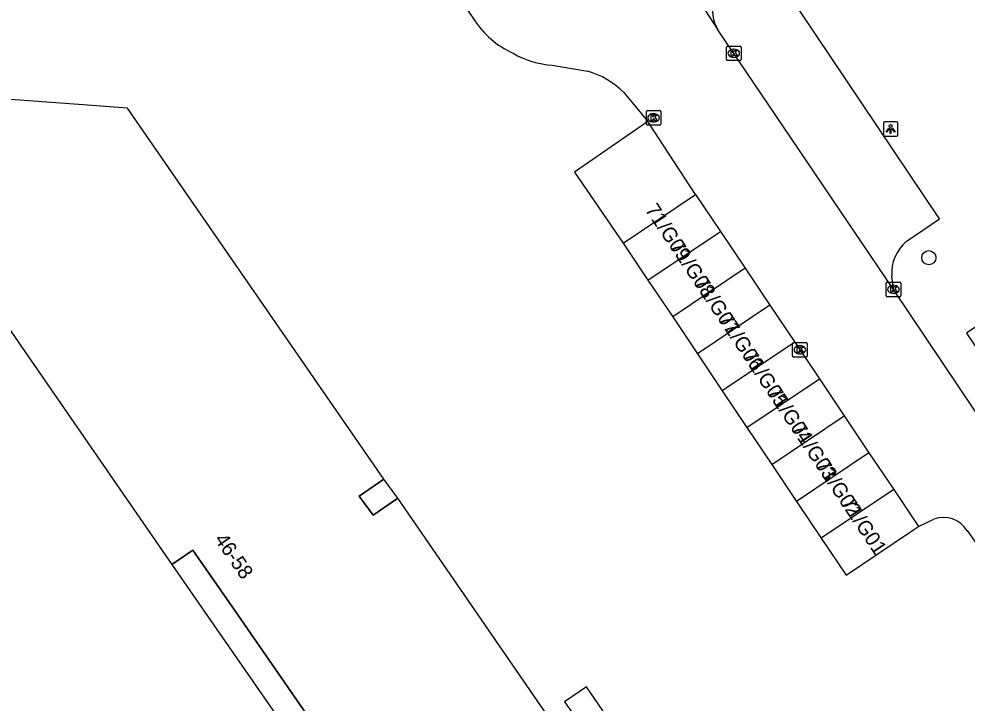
# Model space of a CAD drawing. Extents: x 157466 to 158888, y 383063 to 384677.
# Drawn here: x 157838.5 to 157903.5, y 383459 to 383505.8 of the extents above; entities that cross this region are included whole.
import ezdxf

# ---------------------------------------------------------------- set-up
doc = ezdxf.new("R2010")
doc.units = 0
for name, color, linetype in [('IMGEO_Boom', 7, 'Continuous'), ('IMGEO_Kolk', 7, 'Continuous'), ('IMGEO_Lage_trafo', 7, 'Continuous'), ('IMGEO_Lichtpunt', 7, 'Continuous'), ('IMGEO_Pand', 7, 'Continuous'), ('IMGEO_Pand_nummerreeks', 7, 'Continuous'), ('IMGEO_Pand_overbouw', 7, 'Continuous'), ('IMGEO_Parkeervlak_open', 7, 'Continuous'), ('IMGEO_Rijbaan_lokaal_open', 7, 'Continuous')]:
    doc.layers.add(name, color=color, linetype=linetype)

msp = doc.modelspace()

# ---------------------------------------------------------------- linework, layer by layer
at = {"layer": 'IMGEO_Boom'}
msp.add_circle((157900.839, 383489.471), 0.489, dxfattribs=at)
at = {"layer": 'IMGEO_Kolk'}
for p, q in [((157886.973, 383503.054), (157886.973, 383503.906)), ((157887.048, 383503.98), (157887.9, 383503.98)), ((157887.461, 383503.76), (157887.486, 383503.76)), ((157887.974, 383503.906), (157887.974, 383503.054)), ((157887.9, 383502.98), (157887.048, 383502.98)), ((157887.484, 383503.2), (157887.459, 383503.2)), ((157881.481, 383498.63), (157881.481, 383499.482)), ((157881.556, 383499.556), (157882.408, 383499.556)), ((157881.969, 383499.336), (157881.994, 383499.336)), ((157882.482, 383499.482), (157882.482, 383498.63)), ((157882.408, 383498.556), (157881.556, 383498.556)), ((157881.992, 383498.776), (157881.967, 383498.776)), ((157897.913, 383486.877), (157897.913, 383487.729)), ((157897.988, 383487.803), (157898.84, 383487.803)), ((157898.401, 383487.583), (157898.426, 383487.583)), ((157898.914, 383487.729), (157898.914, 383486.877)), ((157898.84, 383486.803), (157897.988, 383486.803)), ((157898.424, 383487.023), (157898.399, 383487.023)), ((157891.5, 383482.741), (157891.5, 383483.593)), ((157891.575, 383483.667), (157892.427, 383483.667)), ((157891.988, 383483.447), (157892.013, 383483.447)), ((157892.501, 383483.593), (157892.501, 383482.741)), ((157892.011, 383482.887), (157891.986, 383482.887)), ((157892.427, 383482.667), (157891.575, 383482.667))]:
    msp.add_line(p, q, dxfattribs=at)
for points in [[(157886.973, 383503.054), (157886.973, 383503.906)], [(157887.048, 383503.98), (157887.9, 383503.98)], [(157887.294, 383503.68), (157887.417, 383503.68), (157887.417, 383503.529), (157887.547, 383503.68), (157887.711, 383503.68), (157887.565, 383503.529), (157887.718, 383503.28), (157887.566, 383503.28), (157887.481, 383503.444), (157887.417, 383503.377), (157887.417, 383503.28), (157887.294, 383503.28), (157887.294, 383503.68)], [(157887.974, 383503.906), (157887.974, 383503.054)], [(157887.9, 383502.98), (157887.048, 383502.98)], [(157881.481, 383498.63), (157881.481, 383499.482)], [(157881.556, 383499.556), (157882.408, 383499.556)], [(157881.802, 383499.256), (157881.925, 383499.256), (157881.925, 383499.105), (157882.055, 383499.256), (157882.219, 383499.256), (157882.073, 383499.105), (157882.226, 383498.856), (157882.074, 383498.856), (157881.989, 383499.02), (157881.925, 383498.953), (157881.925, 383498.856), (157881.802, 383498.856), (157881.802, 383499.256)], [(157882.482, 383499.482), (157882.482, 383498.63)], [(157882.408, 383498.556), (157881.556, 383498.556)], [(157897.913, 383486.877), (157897.913, 383487.729)], [(157897.988, 383487.803), (157898.84, 383487.803)], [(157898.234, 383487.503), (157898.357, 383487.503), (157898.357, 383487.352), (157898.487, 383487.503), (157898.651, 383487.503), (157898.505, 383487.352), (157898.658, 383487.103), (157898.506, 383487.103), (157898.421, 383487.267), (157898.357, 383487.2), (157898.357, 383487.103), (157898.234, 383487.103), (157898.234, 383487.503)], [(157898.914, 383487.729), (157898.914, 383486.877)], [(157898.84, 383486.803), (157897.988, 383486.803)], [(157891.5, 383482.741), (157891.5, 383483.593)], [(157891.575, 383483.667), (157892.427, 383483.667)], [(157891.821, 383483.367), (157891.944, 383483.367), (157891.944, 383483.216), (157892.074, 383483.367), (157892.238, 383483.367), (157892.092, 383483.216), (157892.245, 383482.967), (157892.093, 383482.967), (157892.008, 383483.131), (157891.944, 383483.064), (157891.944, 383482.967), (157891.821, 383482.967), (157891.821, 383483.367)], [(157892.501, 383483.593), (157892.501, 383482.741)], [(157892.427, 383482.667), (157891.575, 383482.667)]]:
    msp.add_lwpolyline(points, dxfattribs=at)
for centre, start, end in [((157887.05, 383503.904), 91.55205, 178.44795), ((157887.05, 383503.904), 91.55205, 178.44795), ((157887.898, 383503.904), 1.55205, 88.44795), ((157887.898, 383503.904), 1.55205, 88.44795), ((157887.05, 383503.056), 181.55205, 268.44795), ((157887.05, 383503.056), 181.55205, 268.44795), ((157887.898, 383503.056), 271.55205, 358.44795), ((157887.898, 383503.056), 271.55205, 358.44795), ((157881.558, 383499.48), 91.55205, 178.44795), ((157881.558, 383499.48), 91.55205, 178.44795), ((157882.406, 383499.48), 1.55205, 88.44795), ((157882.406, 383499.48), 1.55205, 88.44795), ((157881.558, 383498.632), 181.55205, 268.44795), ((157881.558, 383498.632), 181.55205, 268.44795), ((157882.406, 383498.632), 271.55205, 358.44795), ((157882.406, 383498.632), 271.55205, 358.44795), ((157897.99, 383487.727), 91.55205, 178.44795), ((157897.99, 383487.727), 91.55205, 178.44795), ((157898.838, 383487.727), 1.55205, 88.44795), ((157898.838, 383487.727), 1.55205, 88.44795), ((157897.99, 383486.879), 181.55205, 268.44795), ((157897.99, 383486.879), 181.55205, 268.44795), ((157898.838, 383486.879), 271.55205, 358.44795), ((157898.838, 383486.879), 271.55205, 358.44795), ((157891.577, 383483.591), 91.55205, 178.44795), ((157891.577, 383483.591), 91.55205, 178.44795), ((157892.425, 383483.591), 1.55205, 88.44795), ((157892.425, 383483.591), 1.55205, 88.44795), ((157891.577, 383482.743), 181.55205, 268.44795), ((157891.577, 383482.743), 181.55205, 268.44795), ((157892.425, 383482.743), 271.55205, 358.44795), ((157892.425, 383482.743), 271.55205, 358.44795)]:
    msp.add_arc(centre, 0.0765, start, end, dxfattribs=at)
for centre, major_axis, ratio, start_param, end_param in [((157887.46, 383503.48), (-0.387, 0.002), 0.722429, 4.712389, 7.853982), ((157887.485, 383503.48), (-0.39, 0.002), 0.717154, 1.570796, 4.712389), ((157881.968, 383499.056), (-0.387, 0.002), 0.722429, 4.712389, 7.853982), ((157881.993, 383499.056), (-0.39, 0.002), 0.717154, 1.570796, 4.712389), ((157898.4, 383487.303), (-0.387, 0.002), 0.722429, 4.712389, 7.853982), ((157898.425, 383487.303), (-0.39, 0.002), 0.717154, 1.570796, 4.712389), ((157891.987, 383483.167), (-0.387, 0.002), 0.722429, 4.712389, 7.853982), ((157892.012, 383483.167), (-0.39, 0.002), 0.717154, 1.570796, 4.712389)]:
    msp.add_ellipse(centre, major_axis=major_axis, ratio=ratio, start_param=start_param, end_param=end_param, dxfattribs=at)
at = {"layer": 'IMGEO_Lage_trafo'}
msp.add_lwpolyline([(157877.04, 383457.388), (157878.518, 383458.406), (157877.385, 383460.067), (157875.879, 383459.051), (157877.04, 383457.388)], dxfattribs=at)
at = {"layer": 'IMGEO_Lichtpunt'}
for p, q in [((157897.721, 383498.694), (157897.721, 383497.887)), ((157897.721, 383498.694), (157897.721, 383497.887)), ((157898.623, 383498.789), (157897.815, 383498.789)), ((157898.623, 383498.789), (157897.815, 383498.789)), ((157898.717, 383497.887), (157898.717, 383498.694)), ((157898.717, 383497.887), (157898.717, 383498.694)), ((157897.815, 383497.793), (157898.623, 383497.793)), ((157897.815, 383497.793), (157898.623, 383497.793))]:
    msp.add_line(p, q, dxfattribs=at)
for points in [[(157898.095, 383498.358), (157898.134, 383498.33), (157897.946, 383498.068), (157897.908, 383498.095), (157898.095, 383498.358)], [(157898.197, 383498.31), (157898.244, 383498.31), (157898.244, 383497.988), (157898.197, 383497.988), (157898.197, 383498.31)], [(157898.307, 383498.33), (157898.345, 383498.357), (157898.532, 383498.095), (157898.493, 383498.067), (157898.307, 383498.33)]]:
    msp.add_lwpolyline(points, dxfattribs=at)
msp.add_circle((157898.22, 383498.492), 0.0994, dxfattribs=at)
for centre, start, end in [((157897.815, 383498.694), 90, 180), ((157897.815, 383498.694), 90, 180), ((157898.623, 383498.694), 0, 90), ((157898.623, 383498.694), 0, 90), ((157897.815, 383497.887), 180, 270), ((157897.815, 383497.887), 180, 270), ((157898.623, 383497.887), 270, 0), ((157898.623, 383497.887), 270, 360)]:
    msp.add_arc(centre, 0.0946, start, end, dxfattribs=at)
at = {"layer": 'IMGEO_Pand'}
for points in [[(157848.969, 383468.45), (157850.409, 383469.441), (157853.274, 383465.299), (157863.917, 383449.913), (157870.666, 383454.586), (157871.563, 383453.302), (157875.92, 383456.333), (157864.459, 383472.987), (157862.771, 383471.825), (157861.8, 383473.143), (157863.487, 383474.308), (157845.929, 383499.732), (157842.283, 383500), (157826.366, 383501.17), (157827.174, 383500), (157847.44, 383470.664), (157848.969, 383468.45)], [(157879.891, 383490.472), (157884.858, 383493.806)], [(157884.858, 383493.806), (157886.555, 383491.279)], [(157918.075, 383494.232), (157903.416, 383484.313), (157909.407, 383475.441), (157924.073, 383485.35)], [(157881.588, 383487.944), (157886.555, 383491.279)], [(157886.555, 383491.279), (157888.251, 383488.751)], [(157879.891, 383490.472), (157881.588, 383487.944)], [(157888.251, 383488.751), (157883.285, 383485.417)], [(157888.251, 383488.751), (157889.948, 383486.224)], [(157881.588, 383487.944), (157883.285, 383485.417)], [(157889.948, 383486.224), (157884.981, 383482.889)], [(157889.948, 383486.224), (157891.645, 383483.696)], [(157883.285, 383485.417), (157884.981, 383482.889)], [(157891.645, 383483.696), (157886.678, 383480.362)], [(157891.645, 383483.696), (157893.342, 383481.169)], [(157884.981, 383482.889), (157886.678, 383480.362)], [(157888.375, 383477.834), (157893.342, 383481.169)], [(157893.342, 383481.169), (157895.038, 383478.641)], [(157886.678, 383480.362), (157888.375, 383477.834)], [(157890.072, 383475.307), (157895.038, 383478.641)], [(157895.038, 383478.641), (157896.735, 383476.113)], [(157888.375, 383477.834), (157890.072, 383475.307)], [(157896.735, 383476.113), (157891.768, 383472.779)], [(157896.735, 383476.113), (157898.432, 383473.586)], [(157890.072, 383475.307), (157891.768, 383472.779)], [(157898.432, 383473.586), (157893.465, 383470.252)], [(157898.432, 383473.586), (157900.129, 383471.058)], [(157891.768, 383472.779), (157893.465, 383470.252)], [(157893.465, 383470.252), (157895.162, 383467.724), (157899.507, 383470.641), (157900.129, 383471.058)]]:
    msp.add_lwpolyline(points, dxfattribs=at)
at = {"layer": 'IMGEO_Pand_overbouw'}
for points in [[(157863.487, 383474.308), (157861.8, 383473.143), (157862.771, 383471.825), (157864.459, 383472.987)], [(157848.969, 383468.45), (157851.848, 383464.3), (157863.401, 383447.647), (157871.563, 383453.302), (157870.666, 383454.586), (157863.917, 383449.913), (157853.274, 383465.299), (157850.409, 383469.441)]]:
    msp.add_lwpolyline(points, close=True, dxfattribs=at)
at = {"layer": 'IMGEO_Parkeervlak_open'}
for points in [[(157899.293, 383490.585), (157901.576, 383492.127), (157896.297, 383500), (157889.9, 383509.542), (157887.773, 383508.172)], [(157881.576, 383498.813), (157876.55, 383495.334), (157879.891, 383490.472)], [(157898.417, 383487.3), (157898.291, 383488.221)]]:
    msp.add_lwpolyline(points, dxfattribs=at)
msp.add_arc((157901.177, 383488.392), 2.891, 130.6651, 183.39482, dxfattribs=at)
at = {"layer": 'IMGEO_Rijbaan_lokaal_open'}
for points in [[(157864.716, 383512.012), (157866.134, 383511.051), (157869.642, 383505.834)], [(157882.406, 383511.225), (157886.378, 383505.099)], [(157898.417, 383487.3), (157889.833, 383500), (157886.378, 383505.099)], [(157875.035, 383502.665), (157877.453, 383502.261)], [(157879.931, 383500.796), (157880.591, 383500), (157881.576, 383498.813)], [(157884.858, 383493.806), (157881.576, 383498.813)], [(157910.723, 383468.961), (157898.417, 383487.3)], [(157900.129, 383471.058), (157901.186, 383471.55)], [(157903.455, 383470.769), (157907.018, 383465.679)]]:
    msp.add_lwpolyline(points, dxfattribs=at)
for centre, radius, start, end in [((157888.787, 383506.493), 2.783, 125.64297, 210.06051), ((157875.016, 383509.279), 6.384, 212.65688, 245.28091), ((157875.44, 383508.839), 6.188, 240.01375, 266.25171), ((157875.798, 383496.633), 5.867, 45.20602, 73.6106), ((157901.852, 383469.797), 1.875, 31.21706, 110.79555)]:
    msp.add_arc(centre, radius, start, end, dxfattribs=at)

# ---------------------------------------------------------------- texts
at = {"layer": 'IMGEO_Pand_nummerreeks'}
for s, rotation, p in [('71/G09', 303.69007, (157881.363, 383492.759)), ('71/G08', 303.69007, (157883.033, 383490.253)), ('71/G07', 303.69007, (157884.698, 383487.756)), ('71/G06', 303.69007, (157886.365, 383485.256)), ('71/G05', 303.69007, (157888.032, 383482.756)), ('71/G04', 303.69007, (157889.698, 383480.256)), ('71/G03', 303.69007, (157891.365, 383477.756)), ('71/G02', 303.69007, (157893.028, 383475.261)), ('71/G01', 303.69007, (157894.759, 383472.664)), ('46-58', 304.67638, (157851.845, 383470.163))]:
    msp.add_text(s, height=1, rotation=rotation, dxfattribs=at).set_placement(p)

doc.saveas('drawing.dxf')
